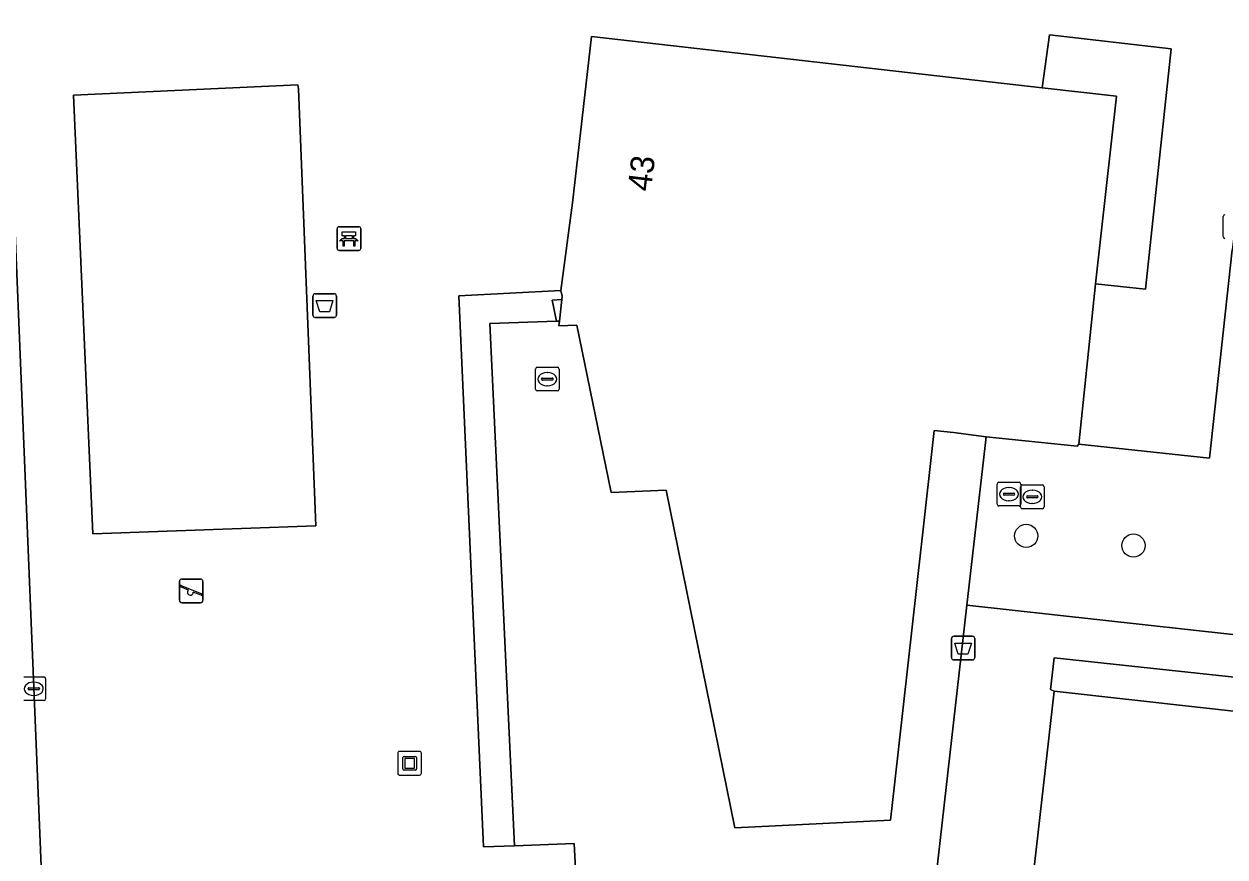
# Model space of a CAD drawing. Extents: x 162510 to 163918, y 388494 to 389774.
# Drawn here: x 162697.1 to 162747.8, y 388666.7 to 388701.9 of the extents above; entities that cross this region are included whole.
import ezdxf

# ---------------------------------------------------------------- set-up
doc = ezdxf.new("R2010")
doc.units = 0
for name, color, linetype in [('IMGEO_Afvalbak', 7, 'Continuous'), ('IMGEO_Bank', 7, 'Continuous'), ('IMGEO_Boom', 7, 'Continuous'), ('IMGEO_Groenvoorziening', 7, 'Continuous'), ('IMGEO_Haag', 7, 'Continuous'), ('IMGEO_Hek', 7, 'Continuous'), ('IMGEO_Kolk', 7, 'Continuous'), ('IMGEO_Kunstobject', 7, 'Continuous'), ('IMGEO_Pand', 7, 'Continuous'), ('IMGEO_Pand_nummerreeks', 7, 'Continuous'), ('IMGEO_Rioolput', 7, 'Continuous'), ('IMGEO_Speelvoorziening', 7, 'Continuous'), ('IMGEO_Terreindeel_gesloten', 7, 'Continuous'), ('IMGEO_Voetpad_open', 7, 'Continuous')]:
    doc.layers.add(name, color=color, linetype=linetype)

msp = doc.modelspace()

# ---------------------------------------------------------------- linework, layer by layer
at = {"layer": 'IMGEO_Afvalbak'}
for p, q in [((162709.304, 388689.604), (162709.304, 388690.404)), ((162709.304, 388690.404), (162709.304, 388689.604)), ((162709.404, 388690.504), (162710.194, 388690.504)), ((162710.194, 388690.504), (162709.404, 388690.504)), ((162710.294, 388690.404), (162710.294, 388689.604)), ((162710.294, 388689.604), (162710.294, 388690.404)), ((162710.194, 388689.504), (162709.404, 388689.504)), ((162709.404, 388689.504), (162710.194, 388689.504)), ((162736.277, 388675.139), (162736.277, 388675.939)), ((162736.277, 388675.939), (162736.277, 388675.139)), ((162736.377, 388676.039), (162737.167, 388676.039)), ((162737.167, 388676.039), (162736.377, 388676.039)), ((162737.267, 388675.939), (162737.267, 388675.139)), ((162737.267, 388675.139), (162737.267, 388675.939)), ((162737.167, 388675.039), (162736.377, 388675.039)), ((162736.377, 388675.039), (162737.167, 388675.039))]:
    msp.add_line(p, q, dxfattribs=at)
for points in [[(162709.447, 388690.218), (162710.151, 388690.218), (162710.002, 388689.748), (162709.596, 388689.748), (162709.447, 388690.218)], [(162736.42, 388675.753), (162737.124, 388675.753), (162736.975, 388675.283), (162736.569, 388675.283), (162736.42, 388675.753)]]:
    msp.add_lwpolyline(points, dxfattribs=at)
for centre, start, end in [((162709.404, 388690.404), 90, 180), ((162709.404, 388690.404), 90, 180), ((162710.194, 388690.404), 0, 90), ((162710.194, 388690.404), 360, 90), ((162709.404, 388689.604), 180, 270), ((162709.404, 388689.604), 180, 270), ((162710.194, 388689.604), 270, 0), ((162710.194, 388689.604), 270, 0), ((162736.377, 388675.939), 90, 180), ((162736.377, 388675.939), 90, 180), ((162737.167, 388675.939), 0, 90), ((162737.167, 388675.939), 360, 90), ((162736.377, 388675.139), 180, 270), ((162736.377, 388675.139), 180, 270), ((162737.167, 388675.139), 270, 0), ((162737.167, 388675.139), 270, 0)]:
    msp.add_arc(centre, 0.1, start, end, dxfattribs=at)
at = {"layer": 'IMGEO_Bank'}
for p, q in [((162710.324, 388692.413), (162710.324, 388693.254)), ((162710.324, 388693.254), (162710.324, 388692.413)), ((162710.399, 388693.338), (162711.24, 388693.338)), ((162711.24, 388693.338), (162710.399, 388693.338)), ((162710.633, 388692.844), (162710.633, 388692.95)), ((162710.677, 388692.95), (162710.677, 388692.844)), ((162710.965, 388692.956), (162710.683, 388692.956)), ((162710.683, 388692.838), (162710.965, 388692.838)), ((162710.971, 388692.844), (162710.971, 388692.95)), ((162711.015, 388692.95), (162711.015, 388692.844)), ((162711.324, 388693.263), (162711.324, 388692.422)), ((162711.324, 388692.422), (162711.324, 388693.263)), ((162711.249, 388692.338), (162710.408, 388692.338)), ((162710.408, 388692.338), (162711.249, 388692.338)), ((162711.021, 388692.736), (162710.628, 388692.736))]:
    msp.add_line(p, q, dxfattribs=at)
for points in [[(162710.571, 388692.736), (162710.429, 388692.736), (162710.541, 388692.838), (162710.627, 388692.838)], [(162710.627, 388692.956), (162710.541, 388692.956), (162710.541, 388693.117), (162711.104, 388693.117), (162711.104, 388692.956), (162711.021, 388692.956)], [(162711.021, 388692.838), (162711.104, 388692.838), (162711.216, 388692.736), (162711.077, 388692.736)], [(162710.621, 388692.729), (162710.621, 388692.522), (162710.578, 388692.522), (162710.578, 388692.729)], [(162711.071, 388692.729), (162711.071, 388692.522), (162711.027, 388692.522), (162711.027, 388692.729)]]:
    msp.add_lwpolyline(points, dxfattribs=at)
for centre, radius, start, end in [((162710.402, 388693.26), 0.0779, 92.4484, 184.2845), ((162710.402, 388693.26), 0.0779, 92.4484, 184.2845), ((162710.626, 388692.949), 0.00671, 2.8957, 87.1043), ((162710.626, 388692.845), 0.00671, 272.8957, 357.1043), ((162710.683, 388692.949), 0.00671, 92.8957, 177.1043), ((162710.683, 388692.845), 0.00671, 182.8957, 267.1043), ((162710.965, 388692.949), 0.00671, 2.8957, 87.1043), ((162710.965, 388692.845), 0.00671, 272.8957, 357.1043), ((162711.022, 388692.949), 0.00671, 92.8957, 177.1043), ((162711.022, 388692.845), 0.00671, 182.8957, 267.1043), ((162711.246, 388693.26), 0.0779, 2.4484, 94.2845), ((162711.246, 388693.26), 0.0779, 2.4484, 94.2845), ((162710.402, 388692.416), 0.0779, 182.4484, 274.2845), ((162710.402, 388692.416), 0.0779, 182.4484, 274.2845), ((162710.571, 388692.729), 0.00671, 2.8957, 87.1043), ((162710.628, 388692.729), 0.00671, 92.8957, 177.1043), ((162711.02, 388692.729), 0.00671, 2.8957, 87.1043), ((162711.077, 388692.729), 0.00671, 92.8957, 177.1043), ((162711.246, 388692.416), 0.0779, 272.4484, 4.2845), ((162711.246, 388692.416), 0.0779, 272.4484, 4.2845)]:
    msp.add_arc(centre, radius, start, end, dxfattribs=at)
at = {"layer": 'IMGEO_Boom'}
for centre in [(162739.438, 388680.279), (162743.971, 388679.869)]:
    msp.add_circle(centre, 0.489, dxfattribs=at)
at = {"layer": 'IMGEO_Groenvoorziening'}
for points in [[(162752.648, 388678.753), (162749.67, 388679.104), (162751.029, 388692.049), (162748.144, 388692.361), (162747.179, 388683.562), (162741.658, 388684.153), (162741.594, 388684.073), (162737.75, 388684.462), (162736.932, 388677.352), (162753.788, 388675.49), (162755.444, 388691.555), (162753.984, 388691.735)], [(162740.619, 388675.132), (162740.467, 388673.786), (162740.619, 388673.72), (162774.694, 388669.917), (162775.27, 388669.853), (162775.448, 388671.453), (162748.764, 388674.252)]]:
    msp.add_lwpolyline(points, close=True, dxfattribs=at)
at = {"layer": 'IMGEO_Haag'}
msp.add_lwpolyline([(162740.619, 388675.132), (162740.467, 388673.786), (162740.619, 388673.72), (162774.694, 388669.917), (162775.27, 388669.853), (162775.448, 388671.453), (162748.764, 388674.252)], close=True, dxfattribs=at)
at = {"layer": 'IMGEO_Hek'}
for points in [[(162708.699, 388699.162), (162709.421, 388680.705), (162700.005, 388680.363), (162699.186, 388698.893), (162708.663, 388699.332), (162708.699, 388699.162)], [(162740.619, 388673.72), (162774.694, 388669.917)]]:
    msp.add_lwpolyline(points, dxfattribs=at)
at = {"layer": 'IMGEO_Kolk'}
for p, q in [((162747.762, 388692.918), (162747.762, 388693.77)), ((162697.085, 388674.321), (162697.937, 388674.321)), ((162697.498, 388674.101), (162697.523, 388674.101)), ((162698.011, 388674.247), (162698.011, 388673.395)), ((162697.269, 388673.815), (162697.269, 388673.827)), ((162697.707, 388673.778), (162697.309, 388673.778)), ((162697.312, 388673.864), (162697.71, 388673.864)), ((162697.753, 388673.827), (162697.753, 388673.815)), ((162697.937, 388673.321), (162697.085, 388673.321)), ((162697.521, 388673.541), (162697.496, 388673.541))]:
    msp.add_line(p, q, dxfattribs=at)
for points in [[(162747.762, 388692.918), (162747.762, 388693.77)], [(162697.085, 388674.321), (162697.937, 388674.321)], [(162698.011, 388674.247), (162698.011, 388673.395)], [(162697.937, 388673.321), (162697.085, 388673.321)]]:
    msp.add_lwpolyline(points, dxfattribs=at)
for centre, radius, start, end in [((162747.839, 388693.768), 0.0765, 91.552, 178.448), ((162747.839, 388693.768), 0.0765, 91.552, 178.448), ((162747.839, 388692.92), 0.0765, 181.552, 268.448), ((162747.839, 388692.92), 0.0765, 181.552, 268.448), ((162697.935, 388674.245), 0.0765, 1.552, 88.448), ((162697.935, 388674.245), 0.0765, 1.552, 88.448), ((162697.309, 388673.824), 0.0403, 85.8775, 175.7526), ((162697.306, 388673.814), 0.0366, 178.938, 274.7102), ((162697.71, 388673.821), 0.043, 264.8664, 352.4533), ((162697.714, 388673.826), 0.0386, 1.7309, 96.639), ((162697.935, 388673.397), 0.0765, 271.552, 358.448), ((162697.935, 388673.397), 0.0765, 271.552, 358.448)]:
    msp.add_arc(centre, radius, start, end, dxfattribs=at)
for centre, major_axis, ratio, start_param, end_param in [((162697.497, 388673.821), (-0.387, 0.002), 0.722429, 4.712389, 7.853982), ((162697.522, 388673.821), (-0.39, 0.002), 0.717154, 1.570796, 4.712389)]:
    msp.add_ellipse(centre, major_axis=major_axis, ratio=ratio, start_param=start_param, end_param=end_param, dxfattribs=at)
at = {"layer": 'IMGEO_Kunstobject'}
for p, q in [((162712.887, 388671.089), (162712.887, 388670.248)), ((162712.887, 388671.089), (162712.887, 388670.248)), ((162713.803, 388671.173), (162712.962, 388671.173)), ((162713.803, 388671.173), (162712.962, 388671.173)), ((162713.887, 388670.257), (162713.887, 388671.098)), ((162713.887, 388670.257), (162713.887, 388671.098)), ((162713.101, 388670.437), (162713.101, 388670.911)), ((162713.151, 388670.961), (162713.625, 388670.961)), ((162713.181, 388670.861), (162713.181, 388670.487)), ((162713.575, 388670.881), (162713.201, 388670.881)), ((162713.595, 388670.487), (162713.595, 388670.861)), ((162713.675, 388670.911), (162713.675, 388670.437)), ((162712.971, 388670.173), (162713.812, 388670.173)), ((162712.971, 388670.173), (162713.812, 388670.173)), ((162713.625, 388670.387), (162713.151, 388670.387)), ((162713.201, 388670.467), (162713.575, 388670.467))]:
    msp.add_line(p, q, dxfattribs=at)
for centre, radius, start, end in [((162712.965, 388671.095), 0.0779, 92.4484, 184.2845), ((162712.965, 388671.095), 0.0779, 92.4484, 184.2845), ((162713.809, 388671.095), 0.0779, 2.4484, 94.2845), ((162713.809, 388671.095), 0.0779, 2.4484, 94.2845), ((162713.151, 388670.911), 0.05, 90, 180), ((162713.201, 388670.861), 0.02, 90, 180), ((162713.575, 388670.861), 0.02, 360, 90), ((162713.625, 388670.911), 0.05, 360, 90), ((162712.965, 388670.251), 0.0779, 182.4484, 274.2845), ((162712.965, 388670.251), 0.0779, 182.4484, 274.2845), ((162713.151, 388670.437), 0.05, 180, 270), ((162713.201, 388670.487), 0.02, 180, 270), ((162713.575, 388670.487), 0.02, 270, 0), ((162713.625, 388670.437), 0.05, 270, 0), ((162713.809, 388670.251), 0.0779, 272.4484, 4.2845), ((162713.809, 388670.251), 0.0779, 272.4484, 4.2845)]:
    msp.add_arc(centre, radius, start, end, dxfattribs=at)
at = {"layer": 'IMGEO_Pand'}
msp.add_lwpolyline([(162733.871, 388669.761), (162735.002, 388679.821), (162735.014, 388679.927), (162735.555, 388684.736), (162736.368, 388684.647), (162737.75, 388684.462), (162741.594, 388684.073), (162741.658, 388684.153), (162742.365, 388690.923), (162743.258, 388698.856), (162740.115, 388699.212), (162721.067, 388701.371), (162720.273, 388694.343), (162719.784, 388690.65), (162719.835, 388690.406), (162719.821, 388690.257), (162719.72, 388689.352), (162719.698, 388689.154), (162720.455, 388689.183), (162721.909, 388682.106), (162724.223, 388682.206), (162727.123, 388667.951), (162733.703, 388668.271)], close=True, dxfattribs=at)
at = {"layer": 'IMGEO_Rioolput'}
for p, q in [((162718.706, 388686.475), (162718.706, 388687.327)), ((162718.781, 388687.401), (162719.633, 388687.401)), ((162719.707, 388687.327), (162719.707, 388686.475)), ((162718.965, 388686.895), (162718.965, 388686.907)), ((162719.403, 388686.858), (162719.005, 388686.858)), ((162719.008, 388686.944), (162719.406, 388686.944)), ((162719.194, 388687.181), (162719.219, 388687.181)), ((162719.449, 388686.907), (162719.449, 388686.895)), ((162719.633, 388686.401), (162718.781, 388686.401)), ((162719.217, 388686.621), (162719.192, 388686.621)), ((162738.211, 388681.615), (162738.211, 388682.467)), ((162738.286, 388682.541), (162739.138, 388682.541)), ((162738.699, 388682.321), (162738.724, 388682.321)), ((162739.196, 388681.502), (162739.196, 388682.354)), ((162739.212, 388682.467), (162739.212, 388681.615)), ((162739.271, 388682.428), (162740.123, 388682.428)), ((162739.684, 388682.208), (162739.709, 388682.208)), ((162740.197, 388682.354), (162740.197, 388681.502)), ((162738.47, 388682.035), (162738.47, 388682.047)), ((162738.908, 388681.998), (162738.51, 388681.998)), ((162738.513, 388682.084), (162738.911, 388682.084)), ((162738.722, 388681.761), (162738.697, 388681.761)), ((162738.954, 388682.047), (162738.954, 388682.035)), ((162739.455, 388681.922), (162739.455, 388681.934)), ((162739.893, 388681.885), (162739.495, 388681.885)), ((162739.498, 388681.971), (162739.896, 388681.971)), ((162739.939, 388681.934), (162739.939, 388681.922)), ((162739.138, 388681.541), (162738.286, 388681.541)), ((162740.123, 388681.428), (162739.271, 388681.428)), ((162739.707, 388681.648), (162739.682, 388681.648))]:
    msp.add_line(p, q, dxfattribs=at)
for points in [[(162718.706, 388686.475), (162718.706, 388687.327)], [(162718.781, 388687.401), (162719.633, 388687.401)], [(162719.707, 388687.327), (162719.707, 388686.475)], [(162719.633, 388686.401), (162718.781, 388686.401)], [(162738.211, 388681.615), (162738.211, 388682.467)], [(162738.286, 388682.541), (162739.138, 388682.541)], [(162739.196, 388681.502), (162739.196, 388682.354)], [(162739.212, 388682.467), (162739.212, 388681.615)], [(162739.271, 388682.428), (162740.123, 388682.428)], [(162740.197, 388682.354), (162740.197, 388681.502)], [(162739.138, 388681.541), (162738.286, 388681.541)], [(162740.123, 388681.428), (162739.271, 388681.428)]]:
    msp.add_lwpolyline(points, dxfattribs=at)
for centre, radius, start, end in [((162718.783, 388687.325), 0.0765, 91.552, 178.448), ((162718.783, 388687.325), 0.0765, 91.552, 178.448), ((162719.631, 388687.325), 0.0765, 1.552, 88.448), ((162719.631, 388687.325), 0.0765, 1.552, 88.448), ((162719.005, 388686.904), 0.0403, 85.8775, 175.7526), ((162719.002, 388686.894), 0.0366, 178.938, 274.7102), ((162719.406, 388686.901), 0.043, 264.8664, 352.4533), ((162719.41, 388686.906), 0.0386, 1.7309, 96.639), ((162718.783, 388686.477), 0.0765, 181.552, 268.448), ((162718.783, 388686.477), 0.0765, 181.552, 268.448), ((162719.631, 388686.477), 0.0765, 271.552, 358.448), ((162719.631, 388686.477), 0.0765, 271.552, 358.448), ((162738.288, 388682.465), 0.0765, 91.552, 178.448), ((162738.288, 388682.465), 0.0765, 91.552, 178.448), ((162739.136, 388682.465), 0.0765, 1.552, 88.448), ((162739.136, 388682.465), 0.0765, 1.552, 88.448), ((162739.273, 388682.352), 0.0765, 91.552, 178.448), ((162739.273, 388682.352), 0.0765, 91.552, 178.448), ((162740.121, 388682.352), 0.0765, 1.552, 88.448), ((162740.121, 388682.352), 0.0765, 1.552, 88.448), ((162738.51, 388682.044), 0.0403, 85.8775, 175.7526), ((162738.507, 388682.034), 0.0366, 178.938, 274.7102), ((162738.911, 388682.041), 0.043, 264.8664, 352.4533), ((162738.915, 388682.046), 0.0386, 1.7309, 96.639), ((162739.495, 388681.931), 0.0403, 85.8775, 175.7526), ((162739.492, 388681.921), 0.0366, 178.938, 274.7102), ((162739.896, 388681.928), 0.043, 264.8664, 352.4533), ((162739.9, 388681.933), 0.0386, 1.7309, 96.639), ((162738.288, 388681.617), 0.0765, 181.552, 268.448), ((162738.288, 388681.617), 0.0765, 181.552, 268.448), ((162739.136, 388681.617), 0.0765, 271.552, 358.448), ((162739.136, 388681.617), 0.0765, 271.552, 358.448), ((162739.273, 388681.504), 0.0765, 181.552, 268.448), ((162739.273, 388681.504), 0.0765, 181.552, 268.448), ((162740.121, 388681.504), 0.0765, 271.552, 358.448), ((162740.121, 388681.504), 0.0765, 271.552, 358.448)]:
    msp.add_arc(centre, radius, start, end, dxfattribs=at)
for centre, major_axis, ratio, start_param, end_param in [((162719.193, 388686.901), (-0.387, 0.002), 0.722429, 4.712389, 7.853982), ((162719.218, 388686.901), (-0.39, 0.002), 0.717154, 1.570796, 4.712389), ((162738.698, 388682.041), (-0.387, 0.002), 0.722429, 4.712389, 7.853982), ((162738.723, 388682.041), (-0.39, 0.002), 0.717154, 1.570796, 4.712389), ((162739.683, 388681.928), (-0.387, 0.002), 0.722429, 4.712389, 7.853982), ((162739.708, 388681.928), (-0.39, 0.002), 0.717154, 1.570796, 4.712389)]:
    msp.add_ellipse(centre, major_axis=major_axis, ratio=ratio, start_param=start_param, end_param=end_param, dxfattribs=at)
at = {"layer": 'IMGEO_Speelvoorziening'}
for p, q in [((162703.663, 388677.556), (162703.663, 388678.356)), ((162703.663, 388678.356), (162703.663, 388677.556)), ((162704.046, 388677.984), (162703.707, 388678.121)), ((162703.732, 388678.181), (162704.608, 388677.828)), ((162703.763, 388678.456), (162704.553, 388678.456)), ((162704.553, 388678.456), (162703.763, 388678.456)), ((162704.653, 388678.356), (162704.653, 388677.556)), ((162704.653, 388677.556), (162704.653, 388678.356)), ((162704.584, 388677.768), (162704.244, 388677.905)), ((162704.553, 388677.456), (162703.763, 388677.456)), ((162703.763, 388677.456), (162704.553, 388677.456))]:
    msp.add_line(p, q, dxfattribs=at)
for centre, radius, start, end in [((162703.763, 388678.356), 0.1, 90, 180), ((162703.763, 388678.356), 0.1, 90, 180), ((162703.72, 388678.151), 0.0327, 68.078, 248.078), ((162704.553, 388678.356), 0.1, 0, 90), ((162704.553, 388678.356), 0.1, 360, 90), ((162704.125, 388677.894), 0.12, 130.9928, 5.1632), ((162704.596, 388677.798), 0.0327, 248.078, 68.078), ((162703.763, 388677.556), 0.1, 180, 270), ((162703.763, 388677.556), 0.1, 180, 270), ((162704.553, 388677.556), 0.1, 270, 0), ((162704.553, 388677.556), 0.1, 270, 0)]:
    msp.add_arc(centre, radius, start, end, dxfattribs=at)
at = {"layer": 'IMGEO_Terreindeel_gesloten'}
for points in [[(162708.699, 388699.162), (162708.663, 388699.332), (162699.186, 388698.893), (162700.005, 388680.363), (162709.421, 388680.705)], [(162774.694, 388669.917), (162740.619, 388673.72), (162736.498, 388637.358), (162770.693, 388633.565)]]:
    msp.add_lwpolyline(points, close=True, dxfattribs=at)
at = {"layer": 'IMGEO_Voetpad_open'}
for points in [[(162699.557, 388623.604), (162699.364, 388628.615), (162696.505, 388698.224), (162696.181, 388708.218), (162693.223, 388708.115), (162693.905, 388689.582), (162694.368, 388677.007), (162694.534, 388674.091), (162695.073, 388661.163), (162695.845, 388642.653), (162696.268, 388632.527), (162696.407, 388629.206), (162697.413, 388606.559), (162697.418, 388606.444), (162700.301, 388606.576), (162700.106, 388611.033)], [(162744.485, 388690.701), (162745.568, 388700.847), (162740.416, 388701.449), (162740.115, 388699.212), (162743.258, 388698.856), (162742.365, 388690.923)], [(162708.663, 388699.332), (162708.699, 388699.162), (162709.421, 388680.705), (162700.005, 388680.363), (162699.186, 388698.893)], [(162715.465, 388690.422), (162716.51, 388667.141), (162717.822, 388667.183), (162716.782, 388689.248), (162719.597, 388689.348), (162719.415, 388690.238), (162719.821, 388690.257), (162719.835, 388690.406), (162719.784, 388690.65)], [(162719.72, 388689.352), (162719.821, 388690.257), (162719.415, 388690.238), (162719.597, 388689.348)]]:
    msp.add_lwpolyline(points, close=True, dxfattribs=at)
for points in [[(162736.498, 388637.358), (162740.619, 388673.72), (162740.467, 388673.786), (162740.619, 388675.132), (162748.764, 388674.252), (162775.448, 388671.453), (162775.552, 388672.381), (162775.055, 388672.436), (162756.718, 388674.444), (162757.629, 388683.412), (162759.58, 388702.131), (162758.399, 388702.253), (162756.573, 388702.441), (162755.582, 388692.752), (162754.132, 388692.916), (162751.116, 388693.237), (162748.276, 388693.52), (162748.144, 388692.361), (162751.029, 388692.049), (162753.984, 388691.735), (162755.444, 388691.555), (162753.788, 388675.49), (162736.932, 388677.352), (162732.278, 388636.348)], [(162720.495, 388664.363), (162720.338, 388667.285), (162717.822, 388667.183), (162716.51, 388667.141), (162715.465, 388690.422), (162719.784, 388690.65), (162720.273, 388694.343), (162721.067, 388701.371), (162740.115, 388699.212), (162740.416, 388701.449), (162745.568, 388700.847), (162744.485, 388690.701), (162742.365, 388690.923), (162741.658, 388684.153), (162747.179, 388683.562), (162748.144, 388692.361)], [(162696.505, 388698.224), (162699.364, 388628.615)], [(162732.278, 388636.348), (162736.932, 388677.352), (162737.75, 388684.462), (162736.368, 388684.647), (162735.555, 388684.736), (162735.014, 388679.927), (162735.002, 388679.821), (162733.871, 388669.761), (162733.703, 388668.271), (162727.123, 388667.951), (162724.223, 388682.206), (162721.909, 388682.106), (162720.455, 388689.183), (162719.698, 388689.154), (162719.72, 388689.352), (162719.597, 388689.348), (162716.782, 388689.248), (162717.822, 388667.183), (162720.338, 388667.285), (162720.495, 388664.363)]]:
    msp.add_lwpolyline(points, dxfattribs=at)

# ---------------------------------------------------------------- texts
at = {"layer": 'IMGEO_Pand_nummerreeks'}
msp.add_text('43', height=1, rotation=83.1767, dxfattribs=at).set_placement((162723.584, 388694.803))

doc.saveas('drawing.dxf')
